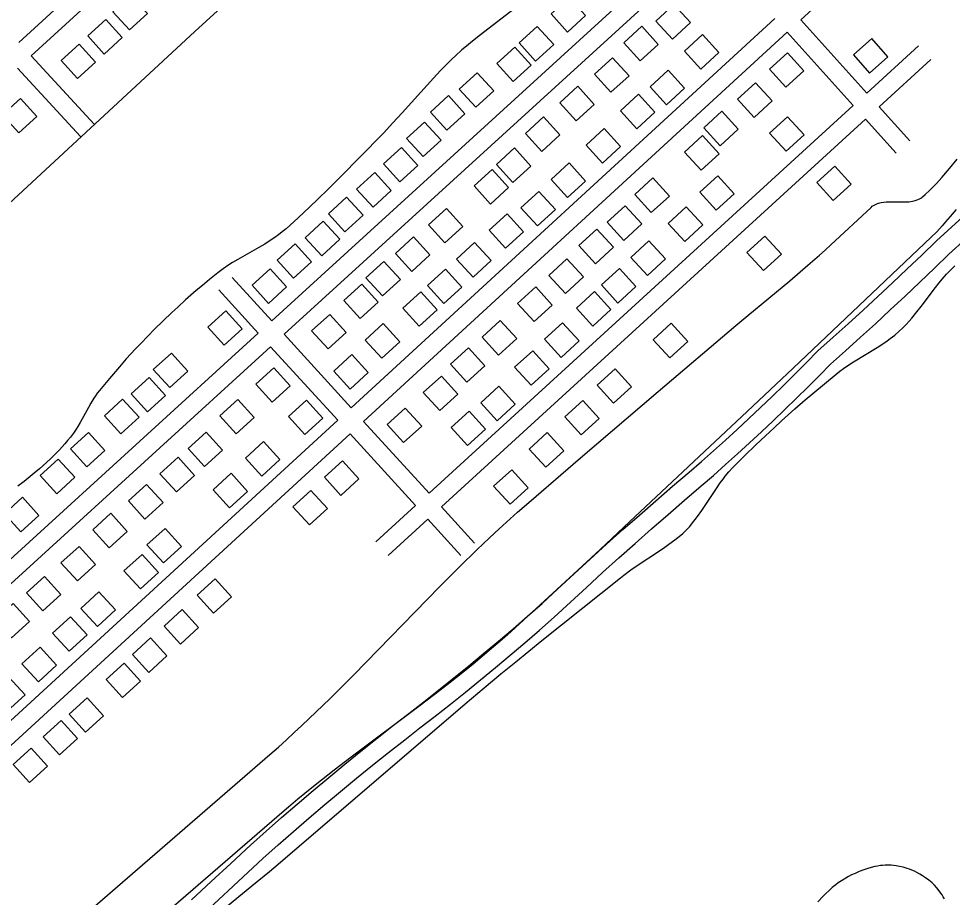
# Model space of a CAD drawing. Extents: x 3704301 to 3742427, y 506229 to 532009.
# Drawn here: x 3732635 to 3734164, y 520919 to 522358 of the extents above; entities that cross this region are included whole.
import ezdxf

# ---------------------------------------------------------------- set-up
doc = ezdxf.new("R2010")
doc.units = 0
for name, color, linetype in [('V-BLDG-OTLN', 7, 'Continuous'), ('V-ROAD-CNTR', 7, 'Continuous'), ('V-SITE-VEGE', 7, 'Continuous'), ('V-TOPO-SHOR', 7, 'Continuous')]:
    doc.layers.add(name, color=color, linetype=linetype)

msp = doc.modelspace()

# ---------------------------------------------------------------- linework, layer by layer
at = {"layer": 'V-BLDG-OTLN'}
for points in [[(3732818.5, 522396), (3732789, 522369), (3732816, 522339.5), (3732845.5, 522366.4)], [(3733533.6, 522336.1), (3733563.1, 522363.1), (3733536.2, 522392.6), (3733506.6, 522365.7)], [(3733707.9, 522381.1), (3733678.3, 522354.1), (3733705.3, 522324.6), (3733734.8, 522351.5)], [(3732777.2, 522356.6), (3732747.7, 522329.7), (3732774.7, 522300.1), (3732804.2, 522327.1)], [(3733481.3, 522288.6), (3733510.9, 522315.6), (3733483.9, 522345.1), (3733454.4, 522318.2)], [(3733655.3, 522345.5), (3733625.8, 522318.5), (3733652.7, 522288.9), (3733682.3, 522315.9)], [(3733752.1, 522275.4), (3733781.6, 522302.4), (3733754.6, 522331.9), (3733725.1, 522304.9)], [(3734002, 522298.8), (3734028.5, 522268.8), (3734058.5, 522295.3), (3734032, 522325.3)], [(3732733.5, 522316.5), (3732704, 522289.5), (3732730.9, 522260), (3732760.5, 522287)], [(3733444.5, 522255), (3733474.1, 522281.9), (3733447.1, 522311.5), (3733417.6, 522284.5)], [(3733893.9, 522302.2), (3733864.3, 522275.2), (3733891.3, 522245.7), (3733920.9, 522272.6)], [(3733607.4, 522294.1), (3733577.8, 522267.2), (3733604.8, 522237.6), (3733634.3, 522264.6)], [(3733383.2, 522212.8), (3733412.7, 522239.7), (3733385.8, 522269.3), (3733356.2, 522242.3)], [(3733695.9, 522217), (3733725.4, 522244), (3733698.4, 522273.5), (3733668.9, 522246.5)], [(3733841.7, 522252.8), (3733812.1, 522225.9), (3733839.1, 522196.3), (3733868.7, 522223.3)], [(3733550.4, 522247.3), (3733520.8, 522220.3), (3733547.8, 522190.8), (3733577.3, 522217.7)], [(3733647.1, 522177.8), (3733676.6, 522204.8), (3733649.7, 522234.3), (3733620.1, 522207.3)], [(3732637.4, 522227.3), (3732607.9, 522200.3), (3732634.9, 522170.8), (3732664.4, 522197.8)], [(3733335.9, 522175.4), (3733365.5, 522202.4), (3733338.5, 522231.9), (3733309, 522205)], [(3733786.3, 522206.3), (3733756.7, 522179.4), (3733783.7, 522149.8), (3733813.2, 522176.8)], [(3733296.9, 522132.1), (3733326.4, 522159.1), (3733299.5, 522188.7), (3733269.9, 522161.7)], [(3733494.2, 522197.1), (3733464.7, 522170.1), (3733491.6, 522140.6), (3733521.2, 522167.5)], [(3733891.6, 522141), (3733921.1, 522168), (3733894.1, 522197.5), (3733864.6, 522170.5)], [(3733590.9, 522121.5), (3733620.4, 522148.5), (3733593.4, 522178), (3733563.9, 522151)], [(3733754.9, 522166.5), (3733725.3, 522139.5), (3733752.3, 522110), (3733781.8, 522136.9)], [(3733258.8, 522090.6), (3733288.4, 522117.6), (3733261.4, 522147.2), (3733231.9, 522120.2)], [(3733446.5, 522146.3), (3733417, 522119.3), (3733443.9, 522089.8), (3733473.5, 522116.7)], [(3733410, 522111), (3733380.5, 522084.1), (3733407.4, 522054.5), (3733437, 522081.5)], [(3733533.6, 522065.2), (3733563.1, 522092.1), (3733536.1, 522121.7), (3733506.6, 522094.7)], [(3733971.2, 522116.6), (3733941.7, 522089.6), (3733968.7, 522060.1), (3733998.2, 522087)], [(3733215.1, 522049.5), (3733244.7, 522076.4), (3733217.7, 522106), (3733188.2, 522079)], [(3733673.4, 522097.1), (3733643.9, 522070.2), (3733670.8, 522040.6), (3733700.4, 522067.6)], [(3733777.1, 522044.4), (3733806.7, 522071.4), (3733779.7, 522100.9), (3733750.1, 522073.9)], [(3733169.1, 522009), (3733198.6, 522036), (3733171.7, 522065.5), (3733142.1, 522038.6)], [(3733484.2, 522018.5), (3733513.7, 522045.5), (3733486.8, 522075), (3733457.2, 522048.1)], [(3733628.2, 522051.4), (3733598.7, 522024.5), (3733625.6, 521994.9), (3733655.2, 522021.9)], [(3733725.5, 521993.2), (3733755, 522020.2), (3733728, 522049.8), (3733698.5, 522022.8)], [(3733335.3, 522047.4), (3733305.7, 522020.5), (3733332.7, 521990.9), (3733362.2, 522017.9)], [(3733432.2, 521982.1), (3733461.7, 522009.1), (3733434.7, 522038.6), (3733405.2, 522011.6)], [(3733131, 521969.7), (3733160.6, 521996.7), (3733133.6, 522026.3), (3733104, 521999.3)], [(3733581.8, 522013.3), (3733552.2, 521986.3), (3733579.2, 521956.8), (3733608.8, 521983.7)], [(3733084.8, 521933), (3733114.3, 521959.9), (3733087.4, 521989.5), (3733057.8, 521962.5)], [(3733281.2, 522000.7), (3733251.6, 521973.7), (3733278.6, 521944.1), (3733308.1, 521971.1)], [(3733378.9, 521934.9), (3733408.4, 521961.8), (3733381.4, 521991.4), (3733351.9, 521964.4)], [(3733664.5, 521937.6), (3733694, 521964.6), (3733667, 521994.1), (3733637.5, 521967.1)], [(3733857, 522002.1), (3733827.4, 521975.1), (3733854.4, 521945.6), (3733883.9, 521972.6)], [(3733232.9, 521960.4), (3733203.4, 521933.4), (3733230.3, 521903.9), (3733259.9, 521930.8)], [(3733532.7, 521964.6), (3733503.2, 521937.6), (3733530.1, 521908.1), (3733559.7, 521935)], [(3733044, 521891.8), (3733073.5, 521918.8), (3733046.6, 521948.3), (3733017, 521921.4)], [(3733331, 521891.4), (3733360.5, 521918.4), (3733333.5, 521947.9), (3733304, 521921)], [(3733616.1, 521892.3), (3733645.7, 521919.3), (3733618.7, 521948.8), (3733589.2, 521921.9)], [(3733196.7, 521923.3), (3733167.2, 521896.4), (3733194.1, 521866.8), (3733223.7, 521893.8)], [(3733481.5, 521918.7), (3733451.9, 521891.7), (3733478.9, 521862.2), (3733508.5, 521889.1)], [(3733290.6, 521854.3), (3733320.1, 521881.3), (3733293.1, 521910.8), (3733263.6, 521883.8)], [(3733575.2, 521854.6), (3733604.7, 521881.6), (3733577.8, 521911.1), (3733548.2, 521884.2)], [(3732971.2, 521823.2), (3733000.7, 521850.2), (3732973.8, 521879.7), (3732944.2, 521852.8)], [(3733144, 521873.7), (3733114.5, 521846.8), (3733141.4, 521817.2), (3733171, 521844.2)], [(3733229.2, 521802.1), (3733258.8, 521829), (3733231.8, 521858.6), (3733202.3, 521831.6)], [(3733423.4, 521863.7), (3733393.8, 521836.7), (3733420.8, 521807.1), (3733450.3, 521834.1)], [(3733523.1, 521803.4), (3733552.6, 521830.4), (3733525.6, 521860), (3733496.1, 521833)], [(3733703.6, 521859.2), (3733674.1, 521832.2), (3733701.1, 521802.7), (3733730.6, 521829.6)], [(3732882.1, 521753.9), (3732911.6, 521780.9), (3732884.7, 521810.5), (3732855.1, 521783.5)], [(3733177.6, 521751.4), (3733207.1, 521778.4), (3733180.1, 521807.9), (3733150.6, 521780.9)], [(3733371.3, 521819.1), (3733341.8, 521792.1), (3733368.7, 521762.6), (3733398.3, 521789.5)], [(3733473.9, 521757.6), (3733503.5, 521784.6), (3733476.5, 521814.1), (3733446.9, 521787.1)], [(3733052.5, 521786.4), (3733022.9, 521759.5), (3733049.9, 521729.9), (3733079.4, 521756.9)], [(3733611.5, 521784.8), (3733582, 521757.8), (3733609, 521728.3), (3733638.5, 521755.3)], [(3732845.7, 521714), (3732875.3, 521740.9), (3732848.3, 521770.5), (3732818.7, 521743.5)], [(3733326.9, 521772.8), (3733297.4, 521745.9), (3733324.3, 521716.3), (3733353.9, 521743.3)], [(3733418.5, 521699.5), (3733448.1, 521726.5), (3733421.1, 521756), (3733391.5, 521729)], [(3732802.1, 521678.3), (3732831.7, 521705.3), (3732804.7, 521734.8), (3732775.1, 521707.9)], [(3732993.5, 521734.6), (3732963.9, 521707.6), (3732990.9, 521678), (3733020.4, 521705)], [(3733103.4, 521677), (3733132.9, 521704), (3733105.9, 521733.5), (3733076.4, 521706.5)], [(3733558.6, 521732.8), (3733529.1, 521705.8), (3733556, 521676.3), (3733585.6, 521703.3)], [(3733267.7, 521720.4), (3733238.1, 521693.5), (3733265.1, 521663.9), (3733294.7, 521690.9)], [(3733369.8, 521658.9), (3733399.3, 521685.9), (3733372.3, 521715.5), (3733342.8, 521688.5)], [(3732746.3, 521624.1), (3732775.9, 521651.1), (3732748.9, 521680.6), (3732719.4, 521653.7)], [(3732941.7, 521681), (3732912.1, 521654.1), (3732939.1, 521624.5), (3732968.6, 521651.5)], [(3733500.4, 521680.2), (3733470.9, 521653.2), (3733497.9, 521623.6), (3733527.4, 521650.6)], [(3733033, 521609), (3733062.5, 521636), (3733035.5, 521665.5), (3733006, 521638.5)], [(3732895.6, 521639.7), (3732866, 521612.8), (3732893, 521583.2), (3732922.5, 521610.2)], [(3732696.9, 521580.1), (3732726.4, 521607.1), (3732699.5, 521636.7), (3732669.9, 521609.7)], [(3733165.1, 521633.9), (3733135.5, 521607), (3733162.5, 521577.4), (3733192, 521604.4)], [(3732980, 521557), (3733009.6, 521584), (3732982.6, 521613.5), (3732953, 521586.5)], [(3733442.2, 521619.3), (3733412.6, 521592.3), (3733439.6, 521562.8), (3733469.2, 521589.8)], [(3732844, 521595.2), (3732814.5, 521568.2), (3732841.4, 521538.7), (3732871, 521565.6)], [(3733113.4, 521585.6), (3733083.8, 521558.7), (3733110.8, 521529.1), (3733140.3, 521556.1)], [(3732638.2, 521517.7), (3732667.7, 521544.7), (3732640.8, 521574.2), (3732611.2, 521547.3)], [(3732785.4, 521548), (3732755.9, 521521.1), (3732782.8, 521491.5), (3732812.4, 521518.5)], [(3732871.7, 521466.7), (3732901.2, 521493.6), (3732874.3, 521523.2), (3732844.7, 521496.2)], [(3732733.4, 521493.7), (3732703.8, 521466.7), (3732730.8, 521437.2), (3732760.3, 521464.1)], [(3732834.1, 521424.3), (3732863.6, 521451.3), (3732836.6, 521480.8), (3732807.1, 521453.8)], [(3732676.9, 521444.8), (3732647.4, 521417.8), (3732674.3, 521388.3), (3732703.9, 521415.2)], [(3732956.4, 521440.8), (3732926.9, 521413.8), (3732953.8, 521384.3), (3732983.4, 521411.2)], [(3732763.5, 521362.9), (3732793, 521389.9), (3732766, 521419.4), (3732736.5, 521392.4)], [(3732625.4, 521400.5), (3732595.8, 521373.5), (3732622.8, 521344), (3732652.3, 521370.9)], [(3732717.1, 521322.1), (3732746.6, 521349.1), (3732719.7, 521378.6), (3732690.1, 521351.6)], [(3732902.4, 521390.3), (3732872.8, 521363.4), (3732899.8, 521333.8), (3732929.3, 521360.8)], [(3732850.4, 521343.9), (3732820.8, 521317), (3732847.8, 521287.4), (3732877.3, 521314.4)], [(3732667, 521272.3), (3732696.6, 521299.3), (3732669.6, 521328.8), (3732640, 521301.8)], [(3732807.4, 521302.7), (3732777.9, 521275.8), (3732804.8, 521246.2), (3732834.4, 521273.2)], [(3732615.6, 521223.8), (3732645.1, 521250.8), (3732618.1, 521280.3), (3732588.6, 521253.3)], [(3732746.7, 521246), (3732717.2, 521219.1), (3732744.1, 521189.5), (3732773.7, 521216.5)], [(3732704.2, 521208.8), (3732674.7, 521181.9), (3732701.6, 521152.3), (3732731.2, 521179.3)], [(3732654.8, 521163.5), (3732625.3, 521136.6), (3732652.2, 521107), (3732681.8, 521134)]]:
    msp.add_lwpolyline(points, close=True, dxfattribs=at)
at = {"layer": 'V-ROAD-CNTR'}
for points in [[(3733331.7, 522956.4), (3732634.6, 522319.2)], [(3733351.5, 522933.8), (3732654.9, 522297.1)], [(3733049.2, 521863.3), (3733746.1, 522499)], [(3733069.4, 521841.1), (3733766.2, 522476.7)], [(3733915.5, 522356), (3733997.1, 522430.9)], [(3733179.2, 521720.7), (3733873.3, 522358)], [(3733915.5, 522356), (3734023.7, 522236)], [(3733199.4, 521698.6), (3733893.4, 522335.7)], [(3733893.4, 522335.7), (3734001.5, 522215.8)], [(3734108.3, 522313.3), (3734023.7, 522236)], [(3732654.9, 522297.1), (3732758.1, 522185.2)], [(3734128.5, 522291.2), (3734043.8, 522213.7)], [(3732632.8, 522276.9), (3732736, 522164.9)], [(3734001.5, 522215.8), (3733306.8, 521580.9)], [(3734043.8, 522213.7), (3734094.1, 522158)], [(3734021.6, 522193.5), (3733327, 521558.7)], [(3734021.6, 522193.5), (3734071.8, 522137.9)], [(3732917.4, 520915.2), (3732949.8, 520944.9), (3732982.1, 520974.7), (3733014.3, 521004.8), (3733039.8, 521027.5), (3733065.3, 521049.8), (3733091, 521072), (3733116.8, 521094), (3733142.8, 521115.7), (3733169, 521137.3), (3733195.3, 521158.7), (3733221.8, 521179.9), (3733248.5, 521201), (3733273.5, 521220.2), (3733298.3, 521239.5), (3733323, 521259), (3733347.6, 521278.7), (3733372, 521298.5), (3733396.2, 521318.5), (3733420.4, 521338.7), (3733444.4, 521359), (3733468.2, 521379.6), (3733491.8, 521400.1), (3733517.8, 521424.5), (3733544.3, 521448.9), (3733570.8, 521473.2), (3733597.6, 521497.3), (3733624.4, 521521.3), (3733651.4, 521545.1), (3733678.5, 521568.7), (3733705.7, 521592.3), (3733733, 521615.6), (3733752.9, 521632.8), (3733772.6, 521650.2), (3733792.1, 521667.7), (3733811.5, 521685.4), (3733830.8, 521703.3), (3733849.9, 521721.3), (3733868.9, 521739.5), (3733887.7, 521757.8), (3733906.4, 521776.3), (3733924.9, 521794.9), (3733943.7, 521814.1), (3733968.8, 521836.4), (3733993.3, 521858.4), (3734017.7, 521880.7), (3734041.9, 521903), (3734066.1, 521925.5), (3734090, 521948.2), (3734113.9, 521971), (3734137.8, 521994.2), (3734193.8, 522044.9)], [(3732937.6, 520893), (3732970.1, 520922.8), (3733002.5, 520952.7), (3733034.5, 520982.7), (3733059.6, 521005), (3733085, 521027.2), (3733110.5, 521049.2), (3733136.2, 521071), (3733162, 521092.7), (3733188, 521114.1), (3733214.2, 521135.4), (3733240.5, 521156.5), (3733266.9, 521177.3), (3733291.9, 521196.5), (3733316.9, 521215.9), (3733341.7, 521235.6), (3733366.4, 521255.4), (3733391, 521275.3), (3733415.4, 521295.5), (3733439.7, 521315.8), (3733463.8, 521336.2), (3733487.8, 521356.9), (3733511.9, 521377.8), (3733538.3, 521402.5), (3733564.6, 521426.8), (3733591, 521450.9), (3733617.6, 521475), (3733644.3, 521498.8), (3733671.2, 521522.5), (3733698.2, 521546.1), (3733725.3, 521569.5), (3733752.6, 521592.8), (3733772.6, 521610.2), (3733792.5, 521627.8), (3733812.2, 521645.5), (3733831.8, 521663.3), (3733851.3, 521681.4), (3733870.6, 521699.6), (3733889.7, 521717.9), (3733908.7, 521736.4), (3733927.6, 521755), (3733946.2, 521773.8), (3733964.4, 521792.4), (3733988.8, 521814), (3734013.4, 521836.2), (3734038, 521858.5), (3734062.3, 521881), (3734086.6, 521903.6), (3734110.7, 521926.4), (3734134.7, 521949.4), (3734158.3, 521972.3), (3734213.8, 522022.5)], [(3733049.2, 521863.3), (3732984.5, 521934.2)], [(3733027, 521843.1), (3732962.4, 521913.9)], [(3732057.3, 520958.6), (3733027, 521843.1)], [(3733179.2, 521720.7), (3733069.4, 521841.1)], [(3732077.5, 520936.4), (3733047.2, 521820.9)], [(3733157.1, 521700.5), (3733047.2, 521820.9)], [(3732191.7, 520814.2), (3733157.1, 521700.5)], [(3733306.8, 521580.9), (3733199.4, 521698.6)], [(3732212, 520792.1), (3733177.3, 521678.3)], [(3733284.6, 521560.6), (3733177.3, 521678.3)], [(3733284.6, 521560.6), (3733219.6, 521501.2)], [(3733381, 521499.4), (3733327, 521558.7)], [(3733304.8, 521538.5), (3733239.8, 521479)], [(3733358.8, 521479.2), (3733304.8, 521538.5)]]:
    msp.add_lwpolyline(points, dxfattribs=at)
at = {"layer": 'V-SITE-VEGE'}
for points in [[(3732359.1, 521814.9), (3732923.2, 522336.7), (3732978.8, 522387.8), (3733027.6, 522432.4), (3733113.2, 522510), (3733371, 522742.1), (3733422.3, 522788.1), (3733467.4, 522828.2), (3733546.7, 522897.9), (3733665.8, 523002.3), (3733725.2, 523054.7), (3733784.4, 523107.3), (3733790.5, 523112.9), (3733802.2, 523124), (3733812.9, 523134.8), (3733822.7, 523145), (3733831.7, 523154.8), (3733840, 523164.1), (3733855.4, 523181.8), (3733901.9, 523236.7)], [(3733445.5, 522373.3), (3733391.1, 522331.7), (3733377.7, 522321.1), (3733367.9, 522313), (3733360.6, 522306.7), (3733349.9, 522297.1), (3733344.7, 522292.1), (3733339.6, 522287.1), (3733325.8, 522272.9), (3733313.9, 522260.3), (3733293.4, 522237.9), (3733262.9, 522204), (3733247.5, 522187.2), (3733231.9, 522170.6), (3733193, 522130.5), (3733163.6, 522100.7), (3733141.3, 522078.6), (3733124.4, 522062.2), (3733111.6, 522050), (3733092.2, 522031.9), (3733072.5, 522014.1), (3733066.2, 522008.7), (3733060, 522003.9), (3733054.1, 521999.6), (3733048.4, 521995.8), (3733037.6, 521989), (3733027.8, 521983.3), (3732993.4, 521963.8), (3732984.9, 521958.8), (3732978.6, 521954.8), (3732969.5, 521948.6), (3732965, 521945.3), (3732960.7, 521941.9), (3732947.2, 521931), (3732935.6, 521921.3), (3732925.5, 521912.7), (3732908.1, 521897.4), (3732895.2, 521885.7), (3732885.6, 521876.8), (3732871.4, 521863.3), (3732857.3, 521849.6), (3732845.4, 521837.6), (3732835.1, 521826.9), (3732826.2, 521817.5), (3732810.9, 521800.8), (3732799.6, 521788.1), (3732783.1, 521768.8)], [(3734036.9, 522053.4), (3734039, 522054.4), (3734041.1, 522055.3), (3734043.2, 522056), (3734047.5, 522057), (3734051.7, 522057.7), (3734055.7, 522058), (3734059.6, 522058.2), (3734067, 522058.2), (3734080.1, 522057.9), (3734085, 522057.9), (3734089.3, 522058), (3734092.9, 522058.2), (3734096, 522058.6), (3734098.7, 522059), (3734103.2, 522060.1), (3734106.4, 522061.2), (3734108.8, 522062.2), (3734112.1, 522064.1), (3734113.7, 522065.2), (3734115.3, 522066.4), (3734119.3, 522069.8), (3734126.5, 522076.5), (3734132.6, 522082.6), (3734137.8, 522088), (3734146.6, 522097.8), (3734159.4, 522112.8), (3734171.9, 522127.9)], [(3732640.9, 520801.9), (3733046, 521153.2), (3733060, 521165.3), (3733073.3, 521177.3), (3733086.1, 521189), (3733098.5, 521200.4), (3733122.1, 521222.8), (3733144, 521244.1), (3733164.4, 521264.2), (3733183.3, 521283.3), (3733324, 521427.6), (3733341.8, 521445.5), (3733357.4, 521461), (3733384.9, 521488), (3733405.8, 521507.9), (3733421.7, 521522.7), (3733433.6, 521533.7), (3733451.8, 521550), (3733470.1, 521566), (3733554.7, 521638.7), (3733681.9, 521747.4), (3733809.3, 521855.8), (3733828.8, 521872.2), (3733897.6, 521928.9), (3733914.6, 521943.3), (3733927.3, 521954.1), (3733946.2, 521970.6), (3733955.5, 521979), (3733964.7, 521987.5), (3734030.7, 522049), (3734032.7, 522050.7), (3734034.8, 522052.2), (3734036.9, 522053.4)], [(3734170, 522045.7), (3734160.4, 522033.8), (3734152.9, 522025.1), (3734147.1, 522018.6), (3734138.3, 522009.2), (3734129.2, 522000.2)], [(3734129.2, 522000.2), (3733978.6, 521857.2), (3733903.2, 521785.9), (3733827.6, 521714.8), (3733635.2, 521533.9), (3733586.9, 521488.9), (3733550.7, 521455.2), (3733496.1, 521404.8), (3733441.3, 521354.6), (3733430.3, 521344.7), (3733419.5, 521335.2), (3733398.4, 521317.2), (3733378.3, 521300.5), (3733359.3, 521285.2), (3733341.3, 521271), (3733324.3, 521257.8), (3733292.3, 521233.4), (3733179.3, 521148.7), (3733151.3, 521127.3), (3733130.5, 521111), (3733115, 521098.6), (3733092, 521079.8), (3733080.6, 521070.2), (3733069.3, 521060.6), (3732876.1, 520893.7)], [(3733016.7, 520937.9), (3733045.2, 520961.5), (3733059.5, 520973.5), (3733365.8, 521235.9), (3733397, 521262.3), (3733424.6, 521285.2), (3733448.8, 521305.1), (3733491.5, 521339.6), (3733620.1, 521442.2), (3733626.1, 521446.9), (3733637.5, 521455.3), (3733647.7, 521462.4), (3733684, 521486.5), (3733692.9, 521492.7), (3733699.6, 521497.4), (3733709.4, 521504.7), (3733719, 521512.4), (3733722.2, 521515.2), (3733728.3, 521521), (3733733.7, 521526.7), (3733738.5, 521532.3), (3733742.8, 521537.7), (3733746.7, 521542.9), (3733753.8, 521552.8), (3733777.4, 521588.8), (3733783.5, 521597.7), (3733788.3, 521604.1), (3733792, 521608.8), (3733797.7, 521615.7), (3733803.9, 521622.3), (3733824.1, 521642.5), (3733842.1, 521660), (3733857.9, 521675.1), (3733872, 521688.2), (3733884.3, 521699.5), (3733906.2, 521719.1), (3733922.8, 521733.6), (3733935.4, 521744.3), (3733954.3, 521760.3), (3733973.5, 521776), (3733979.6, 521780.8), (3733985.5, 521785.1), (3733991.2, 521789.1), (3734002, 521796.1), (3734040.7, 521819.6), (3734050.2, 521825.8), (3734057.2, 521830.5), (3734062.3, 521834.2), (3734069.8, 521840), (3734077, 521846.2), (3734083, 521851.8), (3734088.4, 521857.3), (3734093.3, 521862.7), (3734097.8, 521867.8), (3734105.9, 521877.7), (3734112.7, 521886.6), (3734136.3, 521917.9), (3734142.4, 521925.6), (3734147, 521931.2), (3734154.3, 521939.4), (3734158, 521943.4), (3734161.9, 521947.3), (3734168.1, 521953.3)], [(3732783.1, 521768.8), (3732766.9, 521749.2), (3732763.4, 521744.8), (3732760.4, 521740.5), (3732757.6, 521736.4), (3732752.8, 521728.5), (3732748.8, 521721.5), (3732735.1, 521696.5), (3732731.5, 521690.4), (3732728.7, 521685.9), (3732724.2, 521679.2), (3732719.4, 521672.8), (3732714.7, 521667.1), (3732710.1, 521661.8), (3732701.4, 521652.2), (3732693.6, 521644.1), (3732686.5, 521637.1), (3732680.2, 521631.2), (3732668.9, 521621), (3732660.2, 521613.7), (3732653.6, 521608.3), (3732643.5, 521600.3), (3732633.3, 521592.5)], [(3734150.9, 520916.7), (3734149, 520920.2), (3734147.2, 520923.2), (3734143.7, 520928.4), (3734140.8, 520932.1), (3734138.5, 520934.9), (3734134.7, 520938.9), (3734130.7, 520942.8), (3734125.4, 520947.2), (3734120.2, 520951.1), (3734115.3, 520954.4), (3734110.5, 520957.2), (3734106, 520959.7), (3734101.7, 520961.8), (3734097.7, 520963.6), (3734093.8, 520965.1), (3734090.2, 520966.4), (3734083.4, 520968.4), (3734077.4, 520969.8), (3734072.1, 520970.8), (3734067.6, 520971.4), (3734063.6, 520971.7), (3734060.1, 520971.9), (3734054.1, 520971.8), (3734049.7, 520971.6), (3734046.4, 520971.2), (3734041.5, 520970.5), (3734036.8, 520969.5), (3734027.4, 520966.9), (3734018.8, 520964.1), (3734011.2, 520961.3), (3734004.7, 520958.5), (3733999, 520955.8), (3733994, 520953.2), (3733989.7, 520950.8), (3733982.4, 520946.3), (3733976.9, 520942.7), (3733973, 520939.7), (3733967.1, 520935.1), (3733961.5, 520930.1), (3733956.7, 520925.5), (3733952.2, 520920.9), (3733943.8, 520912)], [(3732921.7, 520860.2), (3733016.7, 520937.9)]]:
    msp.add_lwpolyline(points, dxfattribs=at)
at = {"layer": 'V-TOPO-SHOR'}
msp.add_spline([(3737061.9, 521122.8), (3736995.4, 521247.7), (3736890.1, 521350.4), (3736824.1, 521436.3), (3736744.9, 521530.7), (3736713.5, 521621.3), (3736620.4, 521693.4), (3736577.5, 521762.1), (3736516.2, 521805.2), (3736476.7, 521843.7), (3736454.7, 521873.8), (3736358.3, 521959.3), (3736313.6, 522087.2), (3736269.8, 522109.9), (3736239.2, 522131.2), (3736181.3, 522256.9), (3736127.4, 522411.5), (3736058, 522486.7), (3736041, 522512.6), (3736011.6, 522547.1), (3735989.8, 522572.9), (3735856.4, 522737.5), (3735724.7, 522913.6), (3735651.3, 523020.5), (3735609.1, 523080), (3735475.2, 523242.2), (3735265.5, 523480.8), (3735097.7, 523690.4), (3735014.3, 523784.7), (3734978.8, 523849.3), (3734696.5, 524271.2), (3734618.2, 524393.6), (3734546.6, 524491.3), (3734390.1, 524697.3), (3734317.8, 524813.7), (3734267.5, 524912.3), (3734217.2, 525021.9), (3734176.1, 525099.1), (3734087.5, 525223.5), (3734024.7, 525297.5), (3733998.1, 525335), (3733917.3, 525472.6), (3733856.8, 525565.6), (3733842.2, 525590), (3733768.4, 525701.2), (3733769.7, 525722.5), (3733820.6, 525704.7), (3733908, 525573.3), (3733960.5, 525510.9), (3734000, 525454.5), (3734114.1, 525283.8), (3734172.7, 525188.6), (3734249.5, 525083.6), (3734332.8, 524933.4), (3734363.9, 524877.5), (3734425.5, 524800.2), (3734514.2, 524659.4), (3734585.1, 524530.3), (3734633.6, 524459.9), (3734657.8, 524428.9), (3734699.5, 524370.2), (3734717.1, 524341.6), (3734747.9, 524272.9), (3734878.1, 524052.1), (3734995.5, 523901.5), (3735112.4, 523759), (3735227.4, 523626.3), (3735320.4, 523528.1), (3735398.1, 523436), (3735425.3, 523406.2), (3735615.8, 523142), (3735677.5, 523060.4), (3735783.2, 522918.7), (3735998.7, 522665.6), (3736196.4, 522442.7), (3736241.1, 522334.9), (3736276.6, 522266), (3736324.8, 522223.2), (3736355.4, 522201.9), (3736374.6, 522180.3), (3736443.1, 522112), (3736487.8, 522015.6), (3736606.7, 521845.3), (3736746.7, 521743), (3736867.6, 521558.3), (3736931.7, 521498.3), (3736980, 521442.5)], degree=3, dxfattribs=at)

doc.saveas('drawing.dxf')
